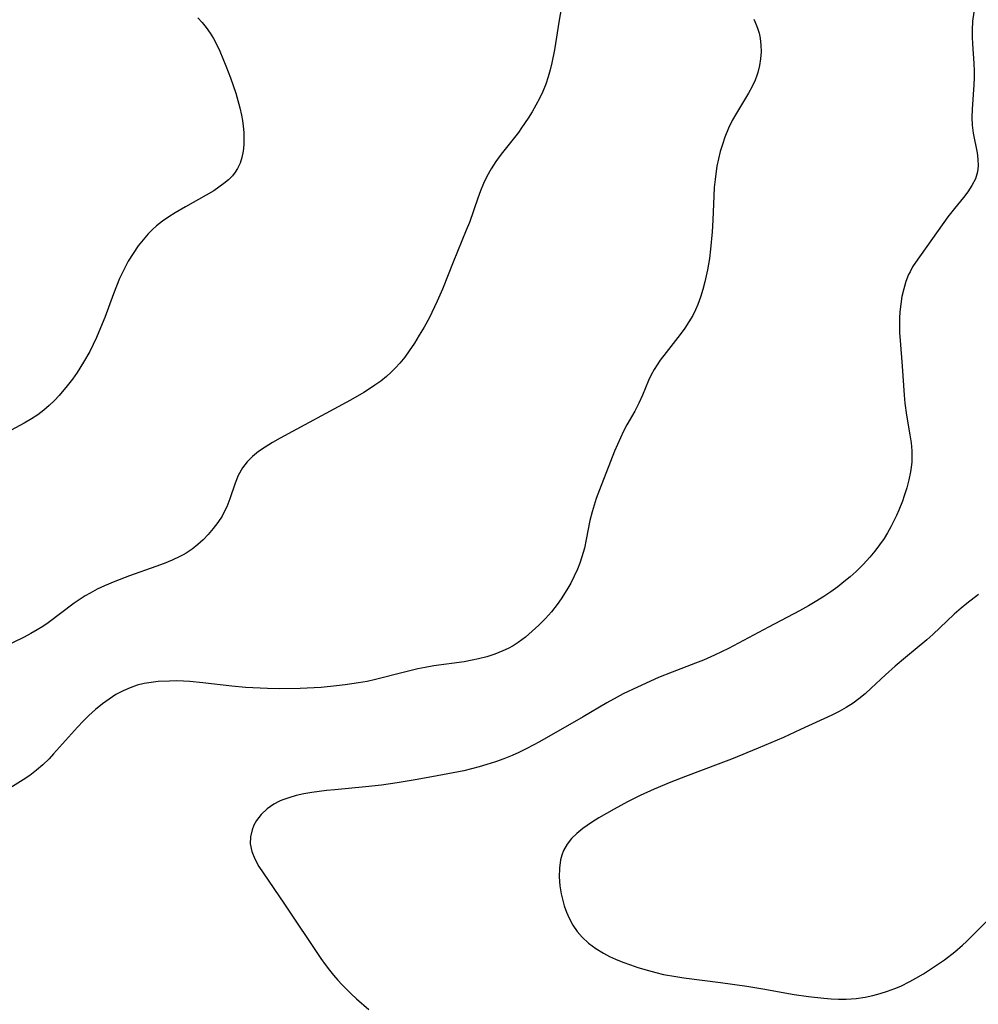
# Model space of a CAD drawing. Header units: metres. Extents: x 1073367 to 1082519, y 1569854 to 1574957.
# Tile 984 of 1056: x 1079074 to 1079274, y 1574151 to 1574356. Entities that reach past the tile are written whole.
import ezdxf

# ---------------------------------------------------------------- set-up
doc = ezdxf.new("R2010")
doc.units = ezdxf.units.M
doc.layers.add('CGG_CurvaNivelLidar_v1', color=253, linetype='Continuous', lineweight=30)

msp = doc.modelspace()

# ---------------------------------------------------------------- linework, layer by layer
at = {"layer": 'CGG_CurvaNivelLidar_v1'}
for p, q in [((1079187.4993, 1574360.6142, 79), (1079186.6189, 1574355.5461, 79)), ((1079272.9777, 1574357.2636, 80), (1079272.756, 1574355.3759, 80)), ((1079111.4148, 1574356.0662, 78.5), (1079112.2888, 1574355.0915, 78.5)), ((1079112.2888, 1574355.0915, 78.5), (1079113.1282, 1574354.0278, 78.5)), ((1079186.6189, 1574355.5461, 79), (1079185.6349, 1574349.376, 79)), ((1079227.2051, 1574355.7765, 79.5), (1079227.7609, 1574354.427, 79.5)), ((1079272.756, 1574355.3759, 80), (1079272.6535, 1574353.4787, 80)), ((1079113.1282, 1574354.0278, 78.5), (1079113.9204, 1574352.8843, 78.5)), ((1079113.9204, 1574352.8843, 78.5), (1079114.6166, 1574351.7371, 78.5)), ((1079227.7609, 1574354.427, 79.5), (1079228.0159, 1574353.7208, 79.5)), ((1079228.0159, 1574353.7208, 79.5), (1079228.2684, 1574352.8718, 79.5)), ((1079228.2684, 1574352.8718, 79.5), (1079228.4968, 1574351.7914, 79.5)), ((1079272.6535, 1574353.4787, 80), (1079272.6593, 1574352.0416, 80)), ((1079114.6166, 1574351.7371, 78.5), (1079115.2636, 1574350.5357, 78.5)), ((1079228.4968, 1574351.7914, 79.5), (1079228.6608, 1574350.3806, 79.5)), ((1079272.6593, 1574352.0416, 80), (1079272.7183, 1574350.6038, 80)), ((1079115.2636, 1574350.5357, 78.5), (1079115.9637, 1574349.0778, 78.5)), ((1079115.9637, 1574349.0778, 78.5), (1079116.6164, 1574347.5749, 78.5)), ((1079185.6349, 1574349.376, 79), (1079185.1259, 1574346.6815, 79)), ((1079228.6938, 1574348.9507, 79.5), (1079228.6024, 1574347.5144, 79.5)), ((1079228.6608, 1574350.3806, 79.5), (1079228.6938, 1574348.9507, 79.5)), ((1079272.7183, 1574350.6038, 80), (1079272.9859, 1574346.5558, 80)), ((1079116.6164, 1574347.5749, 78.5), (1079117.2337, 1574346.04, 78.5)), ((1079185.1259, 1574346.6815, 79), (1079184.7817, 1574345.2049, 79)), ((1079228.6024, 1574347.5144, 79.5), (1079228.3868, 1574346.0842, 79.5)), ((1079117.2337, 1574346.04, 78.5), (1079118.1588, 1574343.5741, 78.5)), ((1079184.7817, 1574345.2049, 79), (1079184.3704, 1574343.7514, 79)), ((1079228.0397, 1574344.6729, 79.5), (1079227.8224, 1574344.0054, 79.5)), ((1079228.3868, 1574346.0842, 79.5), (1079228.0397, 1574344.6729, 79.5)), ((1079272.9859, 1574346.5558, 80), (1079273.058, 1574345.0369, 80)), ((1079273.058, 1574345.0369, 80), (1079273.0771, 1574343.5247, 80)), ((1079118.1588, 1574343.5741, 78.5), (1079119.2721, 1574340.3443, 78.5)), ((1079184.3704, 1574343.7514, 79), (1079183.8391, 1574342.2286, 79)), ((1079227.4625, 1574343.0881, 79.5), (1079226.814, 1574341.7252, 79.5)), ((1079227.8224, 1574344.0054, 79.5), (1079227.4625, 1574343.0881, 79.5)), ((1079273.0771, 1574343.5247, 80), (1079273.0299, 1574342.0771, 80)), ((1079183.223, 1574340.7358, 79), (1079182.5359, 1574339.2704, 79)), ((1079183.8391, 1574342.2286, 79), (1079183.223, 1574340.7358, 79)), ((1079226.814, 1574341.7252, 79.5), (1079226.0757, 1574340.3836, 79.5)), ((1079273.0299, 1574342.0771, 80), (1079272.6402, 1574336.9893, 80)), ((1079119.2721, 1574340.3443, 78.5), (1079119.7394, 1574338.8327, 78.5)), ((1079119.7394, 1574338.8327, 78.5), (1079120.1537, 1574337.3177, 78.5)), ((1079182.5359, 1574339.2704, 79), (1079181.7913, 1574337.8385, 79)), ((1079226.0757, 1574340.3836, 79.5), (1079223.5433, 1574336.1915, 79.5)), ((1079120.1537, 1574337.3177, 78.5), (1079120.4955, 1574335.7997, 78.5)), ((1079180.993, 1574336.4325, 79), (1079180.1826, 1574335.1126, 79)), ((1079181.7913, 1574337.8385, 79), (1079180.993, 1574336.4325, 79)), ((1079272.6402, 1574336.9893, 80), (1079272.578, 1574335.3125, 80)), ((1079120.4955, 1574335.7997, 78.5), (1079120.697, 1574334.6285, 78.5)), ((1079120.697, 1574334.6285, 78.5), (1079120.8437, 1574333.4598, 78.5)), ((1079180.1826, 1574335.1126, 79), (1079178.8214, 1574333.1013, 79)), ((1079222.6682, 1574334.6345, 79.5), (1079221.8823, 1574333.0345, 79.5)), ((1079223.5433, 1574336.1915, 79.5), (1079222.6682, 1574334.6345, 79.5)), ((1079272.578, 1574335.3125, 80), (1079272.6366, 1574333.6623, 80)), ((1079120.8437, 1574333.4598, 78.5), (1079120.9427, 1574332.1874, 78.5)), ((1079178.8214, 1574333.1013, 79), (1079178.1501, 1574332.1927, 79)), ((1079221.8823, 1574333.0345, 79.5), (1079221.1365, 1574331.1626, 79.5)), ((1079272.6366, 1574333.6623, 80), (1079272.8572, 1574331.9963, 80)), ((1079120.9767, 1574330.9294, 78.5), (1079120.9345, 1574329.5677, 78.5)), ((1079120.9427, 1574332.1874, 78.5), (1079120.9767, 1574330.9294, 78.5)), ((1079178.1501, 1574332.1927, 79), (1079174.5532, 1574327.6156, 79)), ((1079221.1365, 1574331.1626, 79.5), (1079220.6404, 1574329.6852, 79.5)), ((1079272.8572, 1574331.9963, 80), (1079273.6627, 1574327.9582, 80)), ((1079120.799, 1574328.2425, 78.5), (1079120.5545, 1574326.9661, 78.5)), ((1079120.9345, 1574329.5677, 78.5), (1079120.799, 1574328.2425, 78.5)), ((1079220.2018, 1574328.1823, 79.5), (1079219.8202, 1574326.6584, 79.5)), ((1079220.6404, 1574329.6852, 79.5), (1079220.2018, 1574328.1823, 79.5)), ((1079120.5545, 1574326.9661, 78.5), (1079120.1874, 1574325.7723, 78.5)), ((1079173.4742, 1574326.1191, 79), (1079172.4732, 1574324.5779, 79)), ((1079174.5532, 1574327.6156, 79), (1079173.4742, 1574326.1191, 79)), ((1079219.8202, 1574326.6584, 79.5), (1079219.4987, 1574325.1166, 79.5)), ((1079273.6627, 1574327.9582, 80), (1079273.8536, 1574326.5874, 80)), ((1079273.8536, 1574326.5874, 80), (1079273.9105, 1574325.2462, 80)), ((1079119.6695, 1574324.6571, 78.5), (1079119.1682, 1574323.8806, 78.5)), ((1079120.1874, 1574325.7723, 78.5), (1079119.6695, 1574324.6571, 78.5)), ((1079172.4732, 1574324.5779, 79), (1079171.5733, 1574322.9827, 79)), ((1079219.4987, 1574325.1166, 79.5), (1079219.2433, 1574323.5588, 79.5)), ((1079273.9105, 1574325.2462, 80), (1079273.7714, 1574323.9428, 80)), ((1079117.7586, 1574322.3198, 78.5), (1079116.811, 1574321.5134, 78.5)), ((1079118.5795, 1574323.1528, 78.5), (1079117.7586, 1574322.3198, 78.5)), ((1079119.1682, 1574323.8806, 78.5), (1079118.5795, 1574323.1528, 78.5)), ((1079171.5733, 1574322.9827, 79), (1079170.8875, 1574321.5436, 79)), ((1079219.097, 1574322.3612, 79.5), (1079218.952, 1574320.681, 79.5)), ((1079219.2433, 1574323.5588, 79.5), (1079219.097, 1574322.3612, 79.5)), ((1079273.3207, 1574322.5177, 80), (1079272.6131, 1574321.1373, 80)), ((1079273.7714, 1574323.9428, 80), (1079273.3207, 1574322.5177, 80)), ((1079114.7009, 1574320.0327, 78.5), (1079113.1344, 1574319.0835, 78.5)), ((1079115.7859, 1574320.7546, 78.5), (1079114.7009, 1574320.0327, 78.5)), ((1079116.811, 1574321.5134, 78.5), (1079115.7859, 1574320.7546, 78.5)), ((1079170.2668, 1574320.0328, 79), (1079169.7006, 1574318.4936, 79)), ((1079170.8875, 1574321.5436, 79), (1079170.2668, 1574320.0328, 79)), ((1079218.952, 1574320.681, 79.5), (1079218.8548, 1574318.9905, 79.5)), ((1079272.6131, 1574321.1373, 80), (1079271.7195, 1574319.7874, 80)), ((1079113.1344, 1574319.0835, 78.5), (1079108.8148, 1574316.6898, 78.5)), ((1079169.7006, 1574318.4936, 79), (1079167.9363, 1574313.4335, 79)), ((1079218.8548, 1574318.9905, 79.5), (1079218.6547, 1574313.8882, 79.5)), ((1079270.8493, 1574318.6421, 80), (1079268.9741, 1574316.3273, 80)), ((1079271.7195, 1574319.7874, 80), (1079270.8493, 1574318.6421, 80)), ((1079108.8148, 1574316.6898, 78.5), (1079106.6446, 1574315.4261, 78.5)), ((1079268.9741, 1574316.3273, 80), (1079267.6167, 1574314.5765, 80)), ((1079105.3088, 1574314.5749, 78.5), (1079104.0193, 1574313.6695, 78.5)), ((1079106.6446, 1574315.4261, 78.5), (1079105.3088, 1574314.5749, 78.5)), ((1079218.6547, 1574313.8882, 79.5), (1079218.5091, 1574311.4404, 79.5)), ((1079267.6167, 1574314.5765, 80), (1079260.8683, 1574305.1104, 80)), ((1079101.8996, 1574311.8888, 78.5), (1079101.0529, 1574311.0361, 78.5)), ((1079102.7919, 1574312.6948, 78.5), (1079101.8996, 1574311.8888, 78.5)), ((1079104.0193, 1574313.6695, 78.5), (1079102.7919, 1574312.6948, 78.5)), ((1079167.297, 1574311.7891, 79), (1079164.5535, 1574305.1357, 79)), ((1079167.9363, 1574313.4335, 79), (1079167.297, 1574311.7891, 79)), ((1079099.9737, 1574309.8125, 78.5), (1079098.9683, 1574308.5224, 78.5)), ((1079101.0529, 1574311.0361, 78.5), (1079099.9737, 1574309.8125, 78.5)), ((1079218.5091, 1574311.4404, 79.5), (1079218.1794, 1574307.8341, 79.5)), ((1079098.9683, 1574308.5224, 78.5), (1079097.8901, 1574306.9576, 78.5)), ((1079218.1794, 1574307.8341, 79.5), (1079217.9383, 1574305.9426, 79.5)), ((1079097.8901, 1574306.9576, 78.5), (1079096.8982, 1574305.3285, 78.5)), ((1079217.9383, 1574305.9426, 79.5), (1079217.5366, 1574303.5411, 79.5)), ((1079096.8982, 1574305.3285, 78.5), (1079095.8168, 1574303.2921, 78.5)), ((1079164.5535, 1574305.1357, 79), (1079162.3352, 1574299.5466, 79)), ((1079217.5366, 1574303.5411, 79.5), (1079216.9859, 1574301.071, 79.5)), ((1079260.2596, 1574304.1456, 80), (1079259.7097, 1574303.1528, 80)), ((1079260.8683, 1574305.1104, 80), (1079260.2596, 1574304.1456, 80)), ((1079095.0991, 1574301.7453, 78.5), (1079094.4351, 1574300.1683, 78.5)), ((1079095.8168, 1574303.2921, 78.5), (1079095.0991, 1574301.7453, 78.5)), ((1079259.4271, 1574302.5668, 80), (1079258.8445, 1574301.0975, 80)), ((1079259.7097, 1574303.1528, 80), (1079259.4271, 1574302.5668, 80)), ((1079094.4351, 1574300.1683, 78.5), (1079093.8108, 1574298.5701, 78.5)), ((1079162.3352, 1574299.5466, 79), (1079161.2441, 1574297.0199, 79)), ((1079216.5481, 1574299.4639, 79.5), (1079216.0494, 1574297.884, 79.5)), ((1079216.9859, 1574301.071, 79.5), (1079216.5481, 1574299.4639, 79.5)), ((1079258.3871, 1574299.5726, 80), (1079258.035, 1574298.0052, 80)), ((1079258.8445, 1574301.0975, 80), (1079258.3871, 1574299.5726, 80)), ((1079093.8108, 1574298.5701, 78.5), (1079091.9859, 1574293.6231, 78.5)), ((1079216.0494, 1574297.884, 79.5), (1079215.4833, 1574296.3383, 79.5)), ((1079258.035, 1574298.0052, 80), (1079257.7747, 1574296.406, 80)), ((1079161.2441, 1574297.0199, 79), (1079160.1476, 1574294.6933, 79)), ((1079215.4833, 1574296.3383, 79.5), (1079214.9968, 1574295.1838, 79.5)), ((1079257.7747, 1574296.406, 80), (1079257.5991, 1574294.7835, 80)), ((1079091.9859, 1574293.6231, 78.5), (1079091.4636, 1574292.2934, 78.5)), ((1079159.6051, 1574293.6268, 79), (1079158.4949, 1574291.6025, 79)), ((1079160.1476, 1574294.6933, 79), (1079159.6051, 1574293.6268, 79)), ((1079214.4523, 1574294.0608, 79.5), (1079213.6676, 1574292.689, 79.5)), ((1079214.9968, 1574295.1838, 79.5), (1079214.4523, 1574294.0608, 79.5)), ((1079257.5205, 1574293.5016, 80), (1079257.4981, 1574292.0773, 80)), ((1079257.5991, 1574294.7835, 80), (1079257.5205, 1574293.5016, 80)), ((1079091.4636, 1574292.2934, 78.5), (1079090.2695, 1574289.4809, 78.5)), ((1079158.4949, 1574291.6025, 79), (1079157.5076, 1574289.9211, 79)), ((1079212.796, 1574291.3663, 79.5), (1079211.8614, 1574290.0824, 79.5)), ((1079213.6676, 1574292.689, 79.5), (1079212.796, 1574291.3663, 79.5)), ((1079257.4981, 1574292.0773, 80), (1079257.5432, 1574290.4452, 80)), ((1079090.2695, 1574289.4809, 78.5), (1079089.5875, 1574288.0063, 78.5)), ((1079157.5076, 1574289.9211, 79), (1079156.4799, 1574288.2718, 79)), ((1079211.8614, 1574290.0824, 79.5), (1079208.9057, 1574286.3509, 79.5)), ((1079257.5432, 1574290.4452, 80), (1079257.6414, 1574288.8063, 80)), ((1079089.5875, 1574288.0063, 78.5), (1079088.8667, 1574286.5553, 78.5)), ((1079156.4799, 1574288.2718, 79), (1079155.4099, 1574286.6621, 79)), ((1079257.6414, 1574288.8063, 80), (1079258.0856, 1574283.5092, 80)), ((1079088.8667, 1574286.5553, 78.5), (1079087.6035, 1574284.2848, 78.5)), ((1079154.4618, 1574285.3396, 79), (1079153.4505, 1574284.0747, 79)), ((1079155.4099, 1574286.6621, 79), (1079154.4618, 1574285.3396, 79)), ((1079208.9057, 1574286.3509, 79.5), (1079207.6882, 1574284.7412, 79.5)), ((1079087.6035, 1574284.2848, 78.5), (1079086.2661, 1574282.1925, 78.5)), ((1079152.5772, 1574283.1155, 79), (1079151.6506, 1574282.204, 79)), ((1079153.4505, 1574284.0747, 79), (1079152.5772, 1574283.1155, 79)), ((1079207.0303, 1574283.788, 79.5), (1079206.4241, 1574282.8111, 79.5)), ((1079207.6882, 1574284.7412, 79.5), (1079207.0303, 1574283.788, 79.5)), ((1079258.0856, 1574283.5092, 80), (1079258.512, 1574277.4194, 80)), ((1079086.2661, 1574282.1925, 78.5), (1079085.2445, 1574280.7543, 78.5)), ((1079150.6767, 1574281.3375, 79), (1079149.493, 1574280.3854, 79)), ((1079151.6506, 1574282.204, 79), (1079150.6767, 1574281.3375, 79)), ((1079205.8127, 1574281.673, 79.5), (1079205.2654, 1574280.5063, 79.5)), ((1079206.4241, 1574282.8111, 79.5), (1079205.8127, 1574281.673, 79.5)), ((1079084.172, 1574279.3576, 78.5), (1079082.5187, 1574277.4013, 78.5)), ((1079085.2445, 1574280.7543, 78.5), (1079084.172, 1574279.3576, 78.5)), ((1079148.2597, 1574279.4861, 79), (1079147.1194, 1574278.7224, 79)), ((1079149.493, 1574280.3854, 79), (1079148.2597, 1574279.4861, 79)), ((1079205.2654, 1574280.5063, 79.5), (1079204.0027, 1574277.4451, 79.5)), ((1079082.5187, 1574277.4013, 78.5), (1079081.4999, 1574276.3136, 78.5)), ((1079145.9512, 1574277.9913, 79), (1079143.149, 1574276.3824, 79)), ((1079147.1194, 1574278.7224, 79), (1079145.9512, 1574277.9913, 79)), ((1079204.0027, 1574277.4451, 79.5), (1079203.2554, 1574275.7651, 79.5)), ((1079258.512, 1574277.4194, 80), (1079258.6618, 1574275.7649, 80)), ((1079080.4346, 1574275.2783, 78.5), (1079079.3137, 1574274.3081, 78.5)), ((1079081.4999, 1574276.3136, 78.5), (1079080.4346, 1574275.2783, 78.5)), ((1079143.149, 1574276.3824, 79), (1079128.5501, 1574268.5004, 79)), ((1079203.2554, 1574275.7651, 79.5), (1079202.4206, 1574274.1253, 79.5)), ((1079258.6618, 1574275.7649, 80), (1079258.975, 1574273.2807, 80)), ((1079078.0286, 1574273.3428, 78.5), (1079076.7585, 1574272.506, 78.5)), ((1079079.3137, 1574274.3081, 78.5), (1079078.0286, 1574273.3428, 78.5)), ((1079202.4206, 1574274.1253, 79.5), (1079200.7518, 1574271.2255, 79.5)), ((1079258.975, 1574273.2807, 80), (1079259.6756, 1574269.1634, 80)), ((1079075.2249, 1574271.5968, 78.5), (1079068.691, 1574268.0928, 78.5)), ((1079076.7585, 1574272.506, 78.5), (1079075.2249, 1574271.5968, 78.5)), ((1079200.7518, 1574271.2255, 79.5), (1079200.0542, 1574269.9087, 79.5)), ((1079200.0542, 1574269.9087, 79.5), (1079199.3961, 1574268.552, 79.5)), ((1079259.6756, 1574269.1634, 80), (1079259.917, 1574267.5167, 80)), ((1079125.417, 1574266.6382, 79), (1079124.0385, 1574265.675, 79)), ((1079126.9525, 1574267.5912, 79), (1079125.417, 1574266.6382, 79)), ((1079128.5501, 1574268.5004, 79), (1079126.9525, 1574267.5912, 79)), ((1079199.3961, 1574268.552, 79.5), (1079198.1798, 1574265.7629, 79.5)), ((1079259.917, 1574267.5167, 80), (1079260.0739, 1574265.8705, 80)), ((1079122.7643, 1574264.6406, 79), (1079121.6264, 1574263.5164, 79)), ((1079124.0385, 1574265.675, 79), (1079122.7643, 1574264.6406, 79)), ((1079198.1798, 1574265.7629, 79.5), (1079196.4695, 1574261.4628, 79.5)), ((1079260.1108, 1574264.6685, 80), (1079260.0733, 1574263.4683, 80)), ((1079260.0739, 1574265.8705, 80), (1079260.1108, 1574264.6685, 80)), ((1079121.6264, 1574263.5164, 79), (1079120.6658, 1574262.278, 79)), ((1079260.0733, 1574263.4683, 80), (1079259.9802, 1574262.4542, 80)), ((1079119.8005, 1574260.6692, 79), (1079119.1807, 1574259.1019, 79)), ((1079120.6658, 1574262.278, 79), (1079119.8005, 1574260.6692, 79)), ((1079196.4695, 1574261.4628, 79.5), (1079195.3896, 1574258.6472, 79.5)), ((1079259.8346, 1574261.4442, 80), (1079259.4908, 1574259.7736, 80)), ((1079259.9802, 1574262.4542, 80), (1079259.8346, 1574261.4442, 80)), ((1079119.1807, 1574259.1019, 79), (1079118.0741, 1574255.8309, 79)), ((1079195.3896, 1574258.6472, 79.5), (1079194.3665, 1574255.8817, 79.5)), ((1079259.4908, 1574259.7736, 80), (1079259.0434, 1574258.1151, 80)), ((1079258.5139, 1574256.4691, 80), (1079258.1217, 1574255.3773, 80)), ((1079259.0434, 1574258.1151, 80), (1079258.5139, 1574256.4691, 80)), ((1079118.0741, 1574255.8309, 79), (1079117.4333, 1574254.2077, 79)), ((1079193.9005, 1574254.5197, 79.5), (1079193.4866, 1574253.1461, 79.5)), ((1079194.3665, 1574255.8817, 79.5), (1079193.9005, 1574254.5197, 79.5)), ((1079258.1217, 1574255.3773, 80), (1079257.3722, 1574253.4992, 80)), ((1079116.4186, 1574252.2624, 79), (1079115.5473, 1574250.9235, 79)), ((1079117.175, 1574253.6532, 79), (1079116.4186, 1574252.2624, 79)), ((1079117.4333, 1574254.2077, 79), (1079117.175, 1574253.6532, 79)), ((1079193.4866, 1574253.1461, 79.5), (1079193.0474, 1574251.3379, 79.5)), ((1079256.862, 1574252.3474, 80), (1079255.6922, 1574249.9808, 80)), ((1079257.3722, 1574253.4992, 80), (1079256.862, 1574252.3474, 80)), ((1079115.5473, 1574250.9235, 79), (1079114.5781, 1574249.6377, 79)), ((1079193.0474, 1574251.3379, 79.5), (1079192.2821, 1574247.401, 79.5)), ((1079113.5225, 1574248.4102, 79), (1079112.4712, 1574247.3302, 79)), ((1079114.5781, 1574249.6377, 79), (1079113.5225, 1574248.4102, 79)), ((1079255.0235, 1574248.7752, 80), (1079254.3062, 1574247.5988, 80)), ((1079255.6922, 1574249.9808, 80), (1079255.0235, 1574248.7752, 80)), ((1079111.3545, 1574246.3149, 79), (1079110.1727, 1574245.3749, 79)), ((1079112.4712, 1574247.3302, 79), (1079111.3545, 1574246.3149, 79)), ((1079192.2821, 1574247.401, 79.5), (1079191.8869, 1574245.5526, 79.5)), ((1079253.3768, 1574246.2386, 80), (1079252.3767, 1574244.9263, 80)), ((1079254.3062, 1574247.5988, 80), (1079253.3768, 1574246.2386, 80)), ((1079108.3036, 1574244.1582, 79), (1079107.6552, 1574243.8067, 79)), ((1079108.9222, 1574244.5251, 79), (1079108.3036, 1574244.1582, 79)), ((1079110.1727, 1574245.3749, 79), (1079108.9222, 1574244.5251, 79)), ((1079191.8869, 1574245.5526, 79.5), (1079191.3912, 1574243.7379, 79.5)), ((1079252.3767, 1574244.9263, 80), (1079251.3143, 1574243.6599, 80)), ((1079104.3408, 1574242.35, 79), (1079102.6149, 1574241.7188, 79)), ((1079106.0275, 1574243.0355, 79), (1079104.3408, 1574242.35, 79)), ((1079107.6552, 1574243.8067, 79), (1079106.0275, 1574243.0355, 79)), ((1079190.9463, 1574242.4661, 79.5), (1079190.4383, 1574241.2144, 79.5)), ((1079191.3912, 1574243.7379, 79.5), (1079190.9463, 1574242.4661, 79.5)), ((1079249.9217, 1574242.1549, 80), (1079248.4603, 1574240.7176, 80)), ((1079250.6278, 1574242.8991, 80), (1079249.9217, 1574242.1549, 80)), ((1079251.3143, 1574243.6599, 80), (1079250.6278, 1574242.8991, 80)), ((1079102.6149, 1574241.7188, 79), (1079097.1369, 1574239.8123, 79)), ((1079190.4383, 1574241.2144, 79.5), (1079189.768, 1574239.7334, 79.5)), ((1079248.4603, 1574240.7176, 80), (1079247.2275, 1574239.603, 80)), ((1079094.0811, 1574238.6293, 79), (1079091.9623, 1574237.7203, 79)), ((1079097.1369, 1574239.8123, 79), (1079094.0811, 1574238.6293, 79)), ((1079189.0367, 1574238.2776, 79.5), (1079188.2426, 1574236.8554, 79.5)), ((1079189.768, 1574239.7334, 79.5), (1079189.0367, 1574238.2776, 79.5)), ((1079245.954, 1574238.5324, 80), (1079244.6422, 1574237.5069, 80)), ((1079247.2275, 1574239.603, 80), (1079245.954, 1574238.5324, 80)), ((1079088.9325, 1574236.2169, 79), (1079087.8832, 1574235.6121, 79)), ((1079090.4296, 1574236.9976, 79), (1079088.9325, 1574236.2169, 79)), ((1079091.9623, 1574237.7203, 79), (1079090.4296, 1574236.9976, 79)), ((1079188.2426, 1574236.8554, 79.5), (1079187.0604, 1574234.9841, 79.5)), ((1079243.2335, 1574236.487, 80), (1079241.7903, 1574235.5135, 80)), ((1079244.6422, 1574237.5069, 80), (1079243.2335, 1574236.487, 80)), ((1079273.9497, 1574235.9239, 80.5), (1079271.5317, 1574234.0429, 80.5)), ((1079085.6084, 1574234.1159, 79), (1079080.2029, 1574230.031, 79)), ((1079086.8584, 1574234.9701, 79), (1079085.6084, 1574234.1159, 79)), ((1079087.8832, 1574235.6121, 79), (1079086.8584, 1574234.9701, 79)), ((1079186.2249, 1574233.7938, 79.5), (1079185.0408, 1574232.3169, 79.5)), ((1079187.0604, 1574234.9841, 79.5), (1079186.2249, 1574233.7938, 79.5)), ((1079240.3177, 1574234.5824, 80), (1079238.5833, 1574233.5585, 80)), ((1079241.7903, 1574235.5135, 80), (1079240.3177, 1574234.5824, 80)), ((1079271.5317, 1574234.0429, 80.5), (1079270.3571, 1574233.0651, 80.5)), ((1079185.0408, 1574232.3169, 79.5), (1079183.7639, 1574230.9076, 79.5)), ((1079236.6893, 1574232.5158, 80), (1079230.2413, 1574229.1364, 80)), ((1079238.5833, 1574233.5585, 80), (1079236.6893, 1574232.5158, 80)), ((1079268.9077, 1574231.7778, 80.5), (1079264.4631, 1574227.5635, 80.5)), ((1079270.3571, 1574233.0651, 80.5), (1079268.9077, 1574231.7778, 80.5)), ((1079080.2029, 1574230.031, 79), (1079079.0848, 1574229.2622, 79)), ((1079183.7639, 1574230.9076, 79.5), (1079182.4228, 1574229.5516, 79.5)), ((1079076.5922, 1574227.7665, 79), (1079075.2142, 1574227.0498, 79)), ((1079077.94, 1574228.5367, 79), (1079076.5922, 1574227.7665, 79)), ((1079079.0848, 1574229.2622, 79), (1079077.94, 1574228.5367, 79)), ((1079181.0366, 1574228.2479, 79.5), (1079179.5942, 1574227.0178, 79.5)), ((1079182.4228, 1574229.5516, 79.5), (1079181.0366, 1574228.2479, 79.5)), ((1079230.2413, 1574229.1364, 80), (1079221.8786, 1574224.6832, 80)), ((1079075.2142, 1574227.0498, 79), (1079070.4813, 1574224.7472, 79)), ((1079178.0751, 1574225.8978, 79.5), (1079177.0327, 1574225.2447, 79.5)), ((1079179.5942, 1574227.0178, 79.5), (1079178.0751, 1574225.8978, 79.5)), ((1079263.1834, 1574226.4481, 80.5), (1079258.7451, 1574222.8017, 80.5)), ((1079264.4631, 1574227.5635, 80.5), (1079263.1834, 1574226.4481, 80.5)), ((1079174.9271, 1574224.1645, 79.5), (1079173.2713, 1574223.5035, 79.5)), ((1079175.9959, 1574224.676, 79.5), (1079174.9271, 1574224.1645, 79.5)), ((1079177.0327, 1574225.2447, 79.5), (1079175.9959, 1574224.676, 79.5)), ((1079221.8786, 1574224.6832, 80), (1079219.0168, 1574223.2547, 80)), ((1079166.8451, 1574221.9043, 79.5), (1079160.5554, 1574221.0218, 79.5)), ((1079168.525, 1574222.2052, 79.5), (1079166.8451, 1574221.9043, 79.5)), ((1079169.8208, 1574222.4899, 79.5), (1079168.525, 1574222.2052, 79.5)), ((1079171.5647, 1574222.9511, 79.5), (1079169.8208, 1574222.4899, 79.5)), ((1079173.2713, 1574223.5035, 79.5), (1079171.5647, 1574222.9511, 79.5)), ((1079215.0121, 1574221.5729, 80), (1079210.1388, 1574219.7423, 80)), ((1079216.6987, 1574222.239, 80), (1079215.0121, 1574221.5729, 80)), ((1079219.0168, 1574223.2547, 80), (1079216.6987, 1574222.239, 80)), ((1079258.7451, 1574222.8017, 80.5), (1079256.5811, 1574220.9454, 80.5)), ((1079154.1234, 1574219.6593, 79.5), (1079148.4174, 1574218.1872, 79.5)), ((1079157.1961, 1574220.4009, 79.5), (1079154.1234, 1574219.6593, 79.5)), ((1079158.7416, 1574220.7167, 79.5), (1079157.1961, 1574220.4009, 79.5)), ((1079160.5554, 1574221.0218, 79.5), (1079158.7416, 1574220.7167, 79.5)), ((1079210.1388, 1574219.7423, 80), (1079207.3134, 1574218.5918, 80)), ((1079256.5811, 1574220.9454, 80.5), (1079254.6019, 1574219.1701, 80.5)), ((1079101.6379, 1574217.5984, 79.5), (1079100.1873, 1574217.3476, 79.5)), ((1079103.1113, 1574217.7633, 79.5), (1079101.6379, 1574217.5984, 79.5)), ((1079105.4655, 1574217.8843, 79.5), (1079103.1113, 1574217.7633, 79.5)), ((1079106.9312, 1574217.8902, 79.5), (1079105.4655, 1574217.8843, 79.5)), ((1079108.4034, 1574217.8463, 79.5), (1079106.9312, 1574217.8902, 79.5)), ((1079109.7427, 1574217.7643, 79.5), (1079108.4034, 1574217.8463, 79.5)), ((1079112.4274, 1574217.5112, 79.5), (1079109.7427, 1574217.7643, 79.5)), ((1079118.48, 1574216.8107, 79.5), (1079112.4274, 1574217.5112, 79.5)), ((1079144.8192, 1574217.4726, 79.5), (1079142.0615, 1574217.0747, 79.5)), ((1079146.6244, 1574217.8012, 79.5), (1079144.8192, 1574217.4726, 79.5)), ((1079148.4174, 1574218.1872, 79.5), (1079146.6244, 1574217.8012, 79.5)), ((1079207.3134, 1574218.5918, 80), (1079202.9182, 1574216.6212, 80)), ((1079254.6019, 1574219.1701, 80.5), (1079251.6166, 1574216.3942, 80.5)), ((1079095.8212, 1574215.8399, 79.5), (1079094.3377, 1574215.0413, 79.5)), ((1079097.2714, 1574216.4801, 79.5), (1079095.8212, 1574215.8399, 79.5)), ((1079098.7668, 1574216.9943, 79.5), (1079097.2714, 1574216.4801, 79.5)), ((1079100.1873, 1574217.3476, 79.5), (1079098.7668, 1574216.9943, 79.5)), ((1079121.2974, 1574216.5617, 79.5), (1079118.48, 1574216.8107, 79.5)), ((1079124.3466, 1574216.3706, 79.5), (1079121.2974, 1574216.5617, 79.5)), ((1079125.8721, 1574216.3064, 79.5), (1079124.3466, 1574216.3706, 79.5)), ((1079128.4882, 1574216.2519, 79.5), (1079125.8721, 1574216.3064, 79.5)), ((1079132.686, 1574216.3162, 79.5), (1079128.4882, 1574216.2519, 79.5)), ((1079135.6431, 1574216.4571, 79.5), (1079132.686, 1574216.3162, 79.5)), ((1079137.0663, 1574216.5563, 79.5), (1079135.6431, 1574216.4571, 79.5)), ((1079140.2768, 1574216.8607, 79.5), (1079137.0663, 1574216.5563, 79.5)), ((1079142.0615, 1574217.0747, 79.5), (1079140.2768, 1574216.8607, 79.5)), ((1079202.9182, 1574216.6212, 80), (1079199.9731, 1574215.197, 80)), ((1079251.6166, 1574216.3942, 80.5), (1079250.3379, 1574215.248, 80.5)), ((1079092.9055, 1574214.1345, 79.5), (1079091.5264, 1574213.1312, 79.5)), ((1079094.3377, 1574215.0413, 79.5), (1079092.9055, 1574214.1345, 79.5)), ((1079196.5513, 1574213.3278, 80), (1079191.6338, 1574210.4335, 80)), ((1079198.724, 1574214.544, 80), (1079196.5513, 1574213.3278, 80)), ((1079199.9731, 1574215.197, 80), (1079198.724, 1574214.544, 80)), ((1079247.8607, 1574213.3043, 80.5), (1079246.4283, 1574212.3939, 80.5)), ((1079249.0232, 1574214.1593, 80.5), (1079247.8607, 1574213.3043, 80.5)), ((1079250.3379, 1574215.248, 80.5), (1079249.0232, 1574214.1593, 80.5)), ((1079090.0947, 1574211.948, 79.5), (1079088.7146, 1574210.6913, 79.5)), ((1079091.5264, 1574213.1312, 79.5), (1079090.0947, 1574211.948, 79.5)), ((1079244.9459, 1574211.5668, 80.5), (1079243.4227, 1574210.794, 80.5)), ((1079246.4283, 1574212.3939, 80.5), (1079244.9459, 1574211.5668, 80.5)), ((1079087.4975, 1574209.4917, 79.5), (1079086.3116, 1574208.2528, 79.5)), ((1079088.7146, 1574210.6913, 79.5), (1079087.4975, 1574209.4917, 79.5)), ((1079191.6338, 1574210.4335, 80), (1079182.5693, 1574205.229, 80)), ((1079243.4227, 1574210.794, 80.5), (1079236.9057, 1574207.7572, 80.5)), ((1079086.3116, 1574208.2528, 79.5), (1079081.3338, 1574202.7005, 79.5)), ((1079236.9057, 1574207.7572, 80.5), (1079233.3477, 1574206.152, 80.5)), ((1079182.5693, 1574205.229, 80), (1079179.914, 1574203.7988, 80)), ((1079233.3477, 1574206.152, 80.5), (1079228.0715, 1574203.9222, 80.5)), ((1079179.914, 1574203.7988, 80), (1079178.267, 1574203.001, 80)), ((1079228.0715, 1574203.9222, 80.5), (1079222.5097, 1574201.6379, 80.5)), ((1079080.3879, 1574201.6947, 79.5), (1079079.1154, 1574200.449, 79.5)), ((1079081.3338, 1574202.7005, 79.5), (1079080.3879, 1574201.6947, 79.5)), ((1079173.3453, 1574201.0739, 80), (1079171.5503, 1574200.4901, 80)), ((1079175.1215, 1574201.7055, 80), (1079173.3453, 1574201.0739, 80)), ((1079176.8737, 1574202.3941, 80), (1079175.1215, 1574201.7055, 80)), ((1079178.267, 1574203.001, 80), (1079176.8737, 1574202.3941, 80)), ((1079222.5097, 1574201.6379, 80.5), (1079219.7256, 1574200.5523, 80.5)), ((1079077.7788, 1574199.2821, 79.5), (1079076.4123, 1574198.2349, 79.5)), ((1079079.1154, 1574200.449, 79.5), (1079077.7788, 1574199.2821, 79.5)), ((1079166.7729, 1574199.1973, 80), (1079163.4832, 1574198.5168, 80)), ((1079168.4013, 1574199.59, 80), (1079166.7729, 1574199.1973, 80)), ((1079169.9822, 1574200.0203, 80), (1079168.4013, 1574199.59, 80)), ((1079171.5503, 1574200.4901, 80), (1079169.9822, 1574200.0203, 80)), ((1079219.7256, 1574200.5523, 80.5), (1079212.9287, 1574198.0046, 80.5)), ((1079074.9892, 1574197.267, 79.5), (1079070.1098, 1574194.3298, 79.5)), ((1079076.4123, 1574198.2349, 79.5), (1079074.9892, 1574197.267, 79.5)), ((1079156.6451, 1574197.3222, 80), (1079152.9066, 1574196.7065, 80)), ((1079160.1366, 1574197.9114, 80), (1079156.6451, 1574197.3222, 80)), ((1079163.4832, 1574198.5168, 80), (1079160.1366, 1574197.9114, 80)), ((1079212.9287, 1574198.0046, 80.5), (1079209.9129, 1574196.8257, 80.5)), ((1079138.1709, 1574195.0531, 80), (1079135.1065, 1574194.6367, 80)), ((1079139.8971, 1574195.2357, 80), (1079138.1709, 1574195.0531, 80)), ((1079146.3232, 1574195.8203, 80), (1079139.8971, 1574195.2357, 80)), ((1079149.6383, 1574196.2148, 80), (1079146.3232, 1574195.8203, 80)), ((1079152.9066, 1574196.7065, 80), (1079149.6383, 1574196.2148, 80)), ((1079206.4546, 1574195.3623, 80.5), (1079203.5162, 1574194.0123, 80.5)), ((1079209.9129, 1574196.8257, 80.5), (1079206.4546, 1574195.3623, 80.5)), ((1079128.3987, 1574192.8483, 80), (1079127.237, 1574192.2557, 80)), ((1079128.8888, 1574193.0567, 80), (1079128.3987, 1574192.8483, 80)), ((1079130.3557, 1574193.5762, 80), (1079128.8888, 1574193.0567, 80)), ((1079131.893, 1574193.9995, 80), (1079130.3557, 1574193.5762, 80)), ((1079133.4814, 1574194.3477, 80), (1079131.893, 1574193.9995, 80)), ((1079135.1065, 1574194.6367, 80), (1079133.4814, 1574194.3477, 80)), ((1079203.5162, 1574194.0123, 80.5), (1079200.8893, 1574192.6889, 80.5)), ((1079125.819, 1574191.2715, 80), (1079124.5963, 1574190.1086, 80)), ((1079127.237, 1574192.2557, 80), (1079125.819, 1574191.2715, 80)), ((1079198.1067, 1574191.1864, 80.5), (1079194.9107, 1574189.3485, 80.5)), ((1079200.8893, 1574192.6889, 80.5), (1079198.1067, 1574191.1864, 80.5)), ((1079123.5975, 1574188.7987, 80), (1079123.0722, 1574187.8478, 80)), ((1079124.5963, 1574190.1086, 80), (1079123.5975, 1574188.7987, 80)), ((1079194.9107, 1574189.3485, 80.5), (1079193.3746, 1574188.3888, 80.5)), ((1079122.6695, 1574186.8562, 80), (1079122.3229, 1574185.4141, 80)), ((1079123.0722, 1574187.8478, 80), (1079122.6695, 1574186.8562, 80)), ((1079191.5756, 1574187.1459, 80.5), (1079190.3305, 1574186.1482, 80.5)), ((1079193.3746, 1574188.3888, 80.5), (1079191.5756, 1574187.1459, 80.5)), ((1079122.3229, 1574185.4141, 80), (1079122.2811, 1574183.9499, 80)), ((1079189.2143, 1574185.0712, 80.5), (1079188.2925, 1574183.9257, 80.5)), ((1079190.3305, 1574186.1482, 80.5), (1079189.2143, 1574185.0712, 80.5)), ((1079122.2811, 1574183.9499, 80), (1079122.6147, 1574182.3892, 80)), ((1079187.5178, 1574182.5603, 80.5), (1079187.1642, 1574181.6218, 80.5)), ((1079188.2925, 1574183.9257, 80.5), (1079187.5178, 1574182.5603, 80.5)), ((1079122.6147, 1574182.3892, 80), (1079123.2558, 1574180.8294, 80)), ((1079123.2558, 1574180.8294, 80), (1079124.109, 1574179.2653, 80)), ((1079186.9111, 1574180.6403, 80.5), (1079186.6727, 1574178.8853, 80.5)), ((1079187.1642, 1574181.6218, 80.5), (1079186.9111, 1574180.6403, 80.5)), ((1079124.109, 1574179.2653, 80), (1079124.9564, 1574177.9105, 80)), ((1079186.6727, 1574178.8853, 80.5), (1079186.6395, 1574177.0656, 80.5)), ((1079124.9564, 1574177.9105, 80), (1079129.4279, 1574171.3913, 80)), ((1079186.6395, 1574177.0656, 80.5), (1079186.7835, 1574175.2127, 80.5)), ((1079186.7835, 1574175.2127, 80.5), (1079187.0528, 1574173.5585, 80.5)), ((1079187.0528, 1574173.5585, 80.5), (1079187.3155, 1574172.4255, 80.5)), ((1079187.3155, 1574172.4255, 80.5), (1079187.7095, 1574171.0742, 80.5)), ((1079129.4279, 1574171.3913, 80), (1079137.0097, 1574160.0614, 80)), ((1079187.7095, 1574171.0742, 80.5), (1079188.1861, 1574169.7504, 80.5)), ((1079188.1861, 1574169.7504, 80.5), (1079188.7491, 1574168.4658, 80.5)), ((1079188.7491, 1574168.4658, 80.5), (1079189.5176, 1574167.0427, 80.5)), ((1079271.4728, 1574163.6344, 80.5), (1079276.1306, 1574168.2889, 80.5)), ((1079189.5176, 1574167.0427, 80.5), (1079190.4111, 1574165.7064, 80.5)), ((1079190.4111, 1574165.7064, 80.5), (1079191.416, 1574164.5011, 80.5)), ((1079191.416, 1574164.5011, 80.5), (1079192.7535, 1574163.2573, 80.5)), ((1079192.7535, 1574163.2573, 80.5), (1079194.2409, 1574162.1585, 80.5)), ((1079194.2409, 1574162.1585, 80.5), (1079195.8407, 1574161.1805, 80.5)), ((1079269.0488, 1574161.4768, 80.5), (1079270.6548, 1574162.8688, 80.5)), ((1079270.6548, 1574162.8688, 80.5), (1079271.4728, 1574163.6344, 80.5)), ((1079137.0097, 1574160.0614, 80), (1079137.8831, 1574158.8436, 80)), ((1079195.8407, 1574161.1805, 80.5), (1079197.0865, 1574160.5236, 80.5)), ((1079197.0865, 1574160.5236, 80.5), (1079198.3719, 1574159.923, 80.5)), ((1079266.8761, 1574159.8064, 80.5), (1079269.0488, 1574161.4768, 80.5)), ((1079137.8831, 1574158.8436, 80), (1079138.7874, 1574157.6523, 80)), ((1079198.3719, 1574159.923, 80.5), (1079199.9013, 1574159.2943, 80.5)), ((1079199.9013, 1574159.2943, 80.5), (1079201.4636, 1574158.7236, 80.5)), ((1079201.4636, 1574158.7236, 80.5), (1079203.0488, 1574158.1979, 80.5)), ((1079203.0488, 1574158.1979, 80.5), (1079205.2349, 1574157.5444, 80.5)), ((1079264.008, 1574157.8465, 80.5), (1079265.4548, 1574158.8084, 80.5)), ((1079265.4548, 1574158.8084, 80.5), (1079266.8761, 1574159.8064, 80.5)), ((1079138.7874, 1574157.6523, 80), (1079139.6416, 1574156.5981, 80)), ((1079139.6416, 1574156.5981, 80), (1079140.5286, 1574155.5727, 80)), ((1079205.2349, 1574157.5444, 80.5), (1079206.8039, 1574157.1304, 80.5)), ((1079206.8039, 1574157.1304, 80.5), (1079208.3856, 1574156.7665, 80.5)), ((1079208.3856, 1574156.7665, 80.5), (1079210.958, 1574156.2975, 80.5)), ((1079210.958, 1574156.2975, 80.5), (1079212.5888, 1574156.0631, 80.5)), ((1079212.5888, 1574156.0631, 80.5), (1079220.2406, 1574155.0967, 80.5)), ((1079259.6498, 1574155.2554, 80.5), (1079260.9363, 1574155.964, 80.5)), ((1079260.9363, 1574155.964, 80.5), (1079262.4838, 1574156.883, 80.5)), ((1079262.4838, 1574156.883, 80.5), (1079264.008, 1574157.8465, 80.5)), ((1079140.5286, 1574155.5727, 80), (1079141.3775, 1574154.6517, 80)), ((1079141.3775, 1574154.6517, 80), (1079143.3386, 1574152.6942, 80)), ((1079220.2406, 1574155.0967, 80.5), (1079225.7282, 1574154.3053, 80.5)), ((1079225.7282, 1574154.3053, 80.5), (1079229.0634, 1574153.758, 80.5)), ((1079255.0513, 1574153.2494, 80.5), (1079256.5608, 1574153.8126, 80.5)), ((1079256.5608, 1574153.8126, 80.5), (1079257.8044, 1574154.3456, 80.5)), ((1079257.8044, 1574154.3456, 80.5), (1079259.6498, 1574155.2554, 80.5)), ((1079143.3386, 1574152.6942, 80), (1079144.4509, 1574151.659, 80)), ((1079229.0634, 1574153.758, 80.5), (1079235.5955, 1574152.5765, 80.5)), ((1079235.5955, 1574152.5765, 80.5), (1079238.5689, 1574152.1245, 80.5)), ((1079238.5689, 1574152.1245, 80.5), (1079241.7331, 1574151.7889, 80.5)), ((1079241.7331, 1574151.7889, 80.5), (1079243.287, 1574151.6863, 80.5)), ((1079247.4297, 1574151.6729, 80.5), (1079248.4736, 1574151.753, 80.5)), ((1079248.4736, 1574151.753, 80.5), (1079250.3995, 1574152.0243, 80.5)), ((1079250.3995, 1574152.0243, 80.5), (1079251.967, 1574152.3522, 80.5)), ((1079251.967, 1574152.3522, 80.5), (1079253.5186, 1574152.7625, 80.5)), ((1079253.5186, 1574152.7625, 80.5), (1079255.0513, 1574153.2494, 80.5)), ((1079144.4509, 1574151.659, 80), (1079146.972, 1574149.4331, 80)), ((1079243.287, 1574151.6863, 80.5), (1079244.837, 1574151.6315, 80.5)), ((1079244.837, 1574151.6315, 80.5), (1079246.3806, 1574151.633, 80.5)), ((1079246.3806, 1574151.633, 80.5), (1079247.4297, 1574151.6729, 80.5))]:
    msp.add_line(p, q, dxfattribs=at)

doc.saveas('drawing.dxf')
